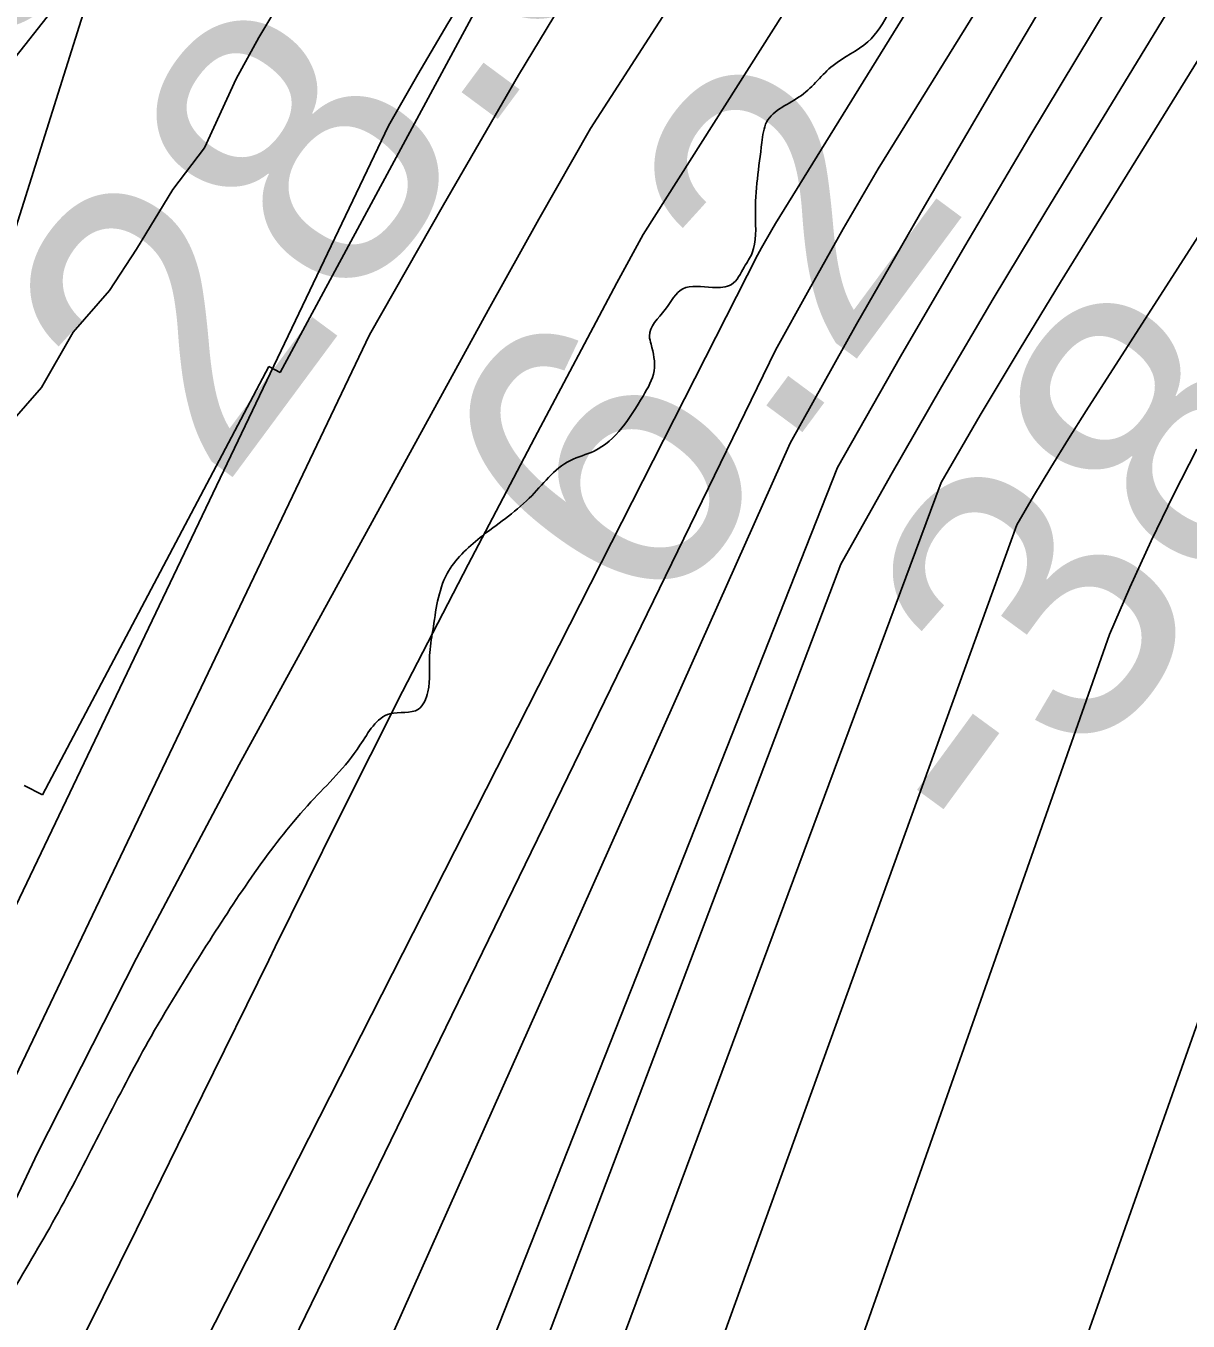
# Model space of a CAD drawing. Extents: x 3324104 to 3361979, y 612876 to 638273.
# Drawn here: x 3333961.1 to 3334230.6, y 622144.3 to 622444.7 of the extents above; entities that cross this region are included whole.
import ezdxf

# ---------------------------------------------------------------- set-up
doc = ezdxf.new("R2010")
doc.units = 0
for name, color, linetype in [('V-RIVR-EDGE', 7, 'Continuous'), ('V-RIVR-RANG', 7, 'Continuous'), ('V-ROAD-CNTR', 7, 'Continuous'), ('V-RRAP-RVMT', 7, 'Continuous'), ('V-SITE-VEGE', 7, 'Continuous'), ('V-TOPO-DPTH', 7, 'Continuous'), ('V-TOPO-MAJR', 7, 'Continuous'), ('V-TOPO-MINR', 7, 'Continuous'), ('V-TOPO-WATR', 7, 'Continuous')]:
    doc.layers.add(name, color=color, linetype=linetype)

msp = doc.modelspace()

# ---------------------------------------------------------------- linework, layer by layer
at = {"layer": 'V-RIVR-EDGE'}
msp.add_spline([(3334928.97, 623567.85), (3334918.71, 623560.2), (3334914.68, 623556.19), (3334911.74, 623548.52), (3334903.31, 623541.96), (3334897.46, 623537.59), (3334883.89, 623523.37), (3334877.3, 623516.44), (3334875.1, 623512.79), (3334874.72, 623510.23), (3334869.21, 623497.09), (3334851.98, 623477.02), (3334839.87, 623459.87), (3334820.45, 623439.82), (3334813.49, 623432.89), (3334808.72, 623428.15), (3334791.86, 623408.45), (3334776.46, 623388.75), (3334766.19, 623376.71), (3334752.99, 623361.39), (3334747.86, 623355.19), (3334743.82, 623348.25), (3334740.89, 623343.87), (3334732.1, 623337.31), (3334728.8, 623334.4), (3334724.77, 623329.29), (3334712.3, 623315.07), (3334705.34, 623307.04), (3334701.67, 623300.47), (3334697.25, 623288.42), (3334692.47, 623279.29), (3334670.85, 623254.12), (3334652.51, 623232.23), (3334641.14, 623216.91), (3334634.54, 623206.32), (3334620.97, 623189.18), (3334601.16, 623162.54), (3334593.83, 623152.69), (3334582.08, 623132.98), (3334567.04, 623111.08), (3334554.2, 623092.11), (3334532.19, 623061.45), (3334516.05, 623038.46), (3334501.73, 623013.64), (3334486.32, 622989.92), (3334474.96, 622976.42), (3334471.29, 622971.31), (3334468.71, 622964.01), (3334466.11, 622945.37), (3334458.39, 622929.31), (3334449.59, 622916.9), (3334437.49, 622903.41), (3334430.89, 622897.21), (3334429.42, 622893.92), (3334430.51, 622889.17), (3334430.13, 622884.78), (3334422.09, 622884.44), (3334418.06, 622881.52), (3334414.39, 622876.78), (3334408.87, 622862.17), (3334399.7, 622849.03), (3334390.17, 622835.53), (3334378.44, 622826.06), (3334363.06, 622813.66), (3334337.75, 622777.9), (3334331.13, 622762.57), (3334327.81, 622750.15), (3334323.78, 622746.5), (3334319.75, 622741.39), (3334312.78, 622733), (3334306.55, 622727.54), (3334299.94, 622714.39), (3334295.53, 622705.63), (3334291.88, 622705.27), (3334287.48, 622702.36), (3334279.79, 622694.34), (3334261.06, 622661.85), (3334258.85, 622655.27), (3334258.48, 622650.52), (3334256.27, 622646.14), (3334249.67, 622637.39), (3334242.68, 622620.59), (3334233.12, 622595.39), (3334227.97, 622581.88), (3334227.22, 622574.2), (3334223.91, 622567.63), (3334219.88, 622563.62), (3334214.74, 622557.05), (3334213.27, 622550.47), (3334212.51, 622539.88), (3334211.02, 622528.55), (3334205.89, 622523.08), (3334199.67, 622521.63), (3334192.36, 622521.65), (3334181.38, 622517.65), (3334175.51, 622506.7), (3334173.65, 622495.01), (3334174.34, 622480.02), (3334173.22, 622468.69), (3334165.51, 622456.28), (3334156.34, 622440.95), (3334148.28, 622435.49), (3334140.95, 622428.56), (3334132.89, 622422.37), (3334131.79, 622417.62), (3334130.28, 622400.8), (3334129.53, 622392.03), (3334127.69, 622388.75), (3334124.76, 622384.73), (3334120.37, 622384.01), (3334113.42, 622383.67), (3334109.39, 622378.92), (3334105.72, 622372.72), (3334106.08, 622370.89), (3334106.8, 622364.67), (3334104.22, 622358.83), (3334092.86, 622346.07), (3334087.37, 622343.89), (3334077.85, 622335.14), (3334066.49, 622326.03), (3334058.79, 622317.64), (3334055.47, 622304.48), (3334054.73, 622298.64), (3334054.34, 622290.23), (3334052.14, 622286.22), (3334045.55, 622285.14), (3334038.59, 622277.84), (3334027.23, 622264.71), (3334003.75, 622232.6), (3333990.17, 622210.33), (3333969.97, 622172), (3333947.58, 622134.04), (3333931.07, 622108.49), (3333921.53, 622095.36), (3333906.11, 622069.44), (3333885.18, 622030.74), (3333866.11, 622004.11), (3333836.74, 621954.1), (3333808.83, 621904.82), (3333789, 621866.49), (3333773.55, 621825.22), (3333764.35, 621802.58), (3333753.68, 621773.36), (3333750.32, 621746.32), (3333745.51, 621722.57), (3333743.29, 621710.51), (3333742.49, 621684.19), (3333742.81, 621665.91), (3333738.03, 621655.69), (3333731.42, 621640.35), (3333723.35, 621629.41), (3333720.4, 621621.37), (3333716.71, 621607.86), (3333712.63, 621581.55), (3333709.64, 621557.06), (3333708.86, 621537.32), (3333711.36, 621514.29), (3333711.7, 621504.05), (3333710.95, 621494.55), (3333705.08, 621484.33), (3333691.48, 621455.48), (3333683.75, 621436.13), (3333680.79, 621419.32), (3333677.82, 621402.51), (3333676.69, 621386.8), (3333678.84, 621369.25), (3333684.3, 621359), (3333685.75, 621355.34), (3333683.92, 621353.88), (3333681.35, 621349.13), (3333676.95, 621343.66), (3333671.06, 621329.79), (3333664.81, 621313.35), (3333662.97, 621308.24), (3333659.66, 621300.57), (3333655.97, 621286.69), (3333654.86, 621280.11), (3333652.29, 621278.66), (3333646.07, 621275.38), (3333642.77, 621270.27), (3333641.29, 621264.43), (3333642.01, 621259.31), (3333642, 621253.09), (3333639.78, 621245.06), (3333636.12, 621240.68), (3333634.64, 621234.47), (3333623.99, 621213.66), (3333608.54, 621175.68), (3333598.59, 621144.27), (3333594.52, 621124.9), (3333593.41, 621119.42), (3333588.28, 621113.59), (3333583.51, 621106.65), (3333577.64, 621096.43), (3333573.24, 621092.79), (3333568.85, 621090.24), (3333567.74, 621085.49), (3333565.53, 621077.45), (3333558.92, 621067.96), (3333558.55, 621064.68), (3333561.45, 621054.07), (3333560.32, 621041.64), (3333556.27, 621029.59), (3333554.8, 621025.94), (3333558.8, 621018.62), (3333564.63, 621010.19), (3333561.69, 621005.81), (3333557.67, 621003.27), (3333553.63, 620997.06), (3333546.64, 620979.17), (3333540.39, 620964.56), (3333533.77, 620947.4), (3333531.54, 620933.51), (3333527.86, 620925.11), (3333521.25, 620911.97), (3333515.75, 620906.5), (3333510.99, 620902.85), (3333508.41, 620894.82), (3333502.91, 620885.33), (3333500.32, 620874), (3333494.83, 620869.26), (3333490.43, 620866.72), (3333480.53, 620852.48), (3333474.29, 620841.9), (3333459.22, 620811.23), (3333451.52, 620799.92), (3333448.21, 620792.61), (3333444.9, 620782.75), (3333445.25, 620777.27), (3333447.42, 620768.86), (3333445.95, 620765.2), (3333442.66, 620764.85), (3333437.54, 620764.49), (3333431.68, 620759.39), (3333422.14, 620744.06), (3333414.41, 620723.61), (3333401.92, 620696.96), (3333396.42, 620690.02), (3333386.53, 620683.47), (3333377.37, 620672.89), (3333371.86, 620665.23), (3333365.63, 620658.3), (3333363.07, 620655.38), (3333362.69, 620651.36), (3333366.7, 620647.33), (3333367.42, 620644.04), (3333366.32, 620642.21), (3333361.2, 620641.13), (3333354.98, 620639.31), (3333350.58, 620631.28), (3333343.23, 620617.41), (3333342.11, 620608.64), (3333342.82, 620598.77), (3333340.98, 620591.83), (3333334.75, 620587.82), (3333330.35, 620583.45), (3333327.05, 620577.61), (3333323.76, 620575.79), (3333320.82, 620571.04), (3333318.98, 620565.56), (3333317.86, 620558.99), (3333320.77, 620553.13), (3333320.76, 620546.92), (3333316.73, 620541.81), (3333299.52, 620529.79), (3333291.45, 620522.5), (3333285.97, 620519.95), (3333281.94, 620517.04), (3333272.4, 620502.44), (3333265.42, 620489.66), (3333262.48, 620485.28), (3333258.81, 620477.25), (3333256.97, 620471.77), (3333260.96, 620459.33), (3333259.85, 620452.75), (3333255.8, 620444.72), (3333256.89, 620441.43), (3333262.72, 620434.1), (3333263.07, 620426.06), (3333261.24, 620423.51), (3333262.67, 620413.63), (3333262.66, 620408.52), (3333261.92, 620406.32), (3333256.07, 620405.61), (3333253.87, 620402.32), (3333258.98, 620396.83), (3333259.32, 620388.78), (3333259.31, 620385.13), (3333256.73, 620374.17), (3333251.23, 620369.8), (3333245.02, 620369.81), (3333242.09, 620367.99), (3333240.23, 620354.1), (3333243.49, 620342.4), (3333241.62, 620327.42), (3333235.75, 620318.66), (3333229.88, 620309.17), (3333223.29, 620302.97), (3333220.71, 620296.76), (3333219.96, 620286.89), (3333223.97, 620284.69), (3333227.62, 620283.22), (3333229.81, 620279.56), (3333228.33, 620275.18), (3333226.14, 620273.35), (3333218.46, 620273.37), (3333218.09, 620271.55), (3333218.43, 620260.58), (3333225.36, 620253.25), (3333228.64, 620249.59), (3333226.07, 620244.84), (3333215.81, 620234.63), (3333210.3, 620225.51), (3333208.81, 620213.45), (3333208.05, 620200.65), (3333209.83, 620184.57), (3333207.24, 620172.14), (3333199.15, 620150.23), (3333189.92, 620114.79), (3333184.75, 620095.07), (3333180.36, 620089.96), (3333175.2, 620073.89), (3333167.07, 620038.82), (3333162.3, 620030.06), (3333162.65, 620023.84), (3333163.7, 620004.83), (3333159.62, 619981.44), (3333146.75, 619951.87), (3333138.62, 619917.16), (3333131.98, 619891.22), (3333123.86, 619859.8), (3333118.71, 619847.39), (3333115.41, 619841.91), (3333113.14, 619813.41), (3333110.17, 619792.94), (3333103.19, 619781.26), (3333088.16, 619764.12), (3333080.84, 619760.12), (3333074.61, 619752.09), (3333073.5, 619748.07), (3333076.04, 619740.75), (3333075.3, 619736), (3333065.04, 619724.7), (3333062.1, 619720.68), (3333054.4, 619710.83), (3333044.08, 619676.86), (3333031.15, 619622.79), (3333019.73, 619586.27), (3333011.99, 619559.97), (3333004.97, 619532.2), (3333004.23, 619526.35), (3333007.5, 619517.21), (3333006.03, 619513.56), (3333002.35, 619504.79), (3332997.95, 619500.78), (3332994.65, 619495.31), (3332992.4, 619473.74), (3332989.42, 619449.26), (3332987.92, 619433.55), (3332988.61, 619417.83), (3332984.91, 619401.38), (3332980.12, 619386.41), (3332972.42, 619375.1), (3332966.88, 619354.27), (3332958.39, 619318.84), (3332949.88, 619279.01), (3332945.08, 619258.55), (3332945.79, 619249.41), (3332945.03, 619237.72), (3332939.51, 619223.84), (3332931.42, 619204.85), (3332929.91, 619185.85), (3332927.31, 619169.4), (3332922.14, 619148.95), (3332922.49, 619140.17), (3332924.3, 619133.59), (3332920.63, 619127.02), (3332919.51, 619119.34), (3332919.13, 619112.4), (3332916.91, 619099.98), (3332914.32, 619087.92), (3332905.11, 619060.89), (3332898.1, 619033.86), (3332892.56, 619012.3), (3332891.41, 618990.37), (3332890.3, 618984.16), (3332882.96, 618971.75), (3332878.52, 618949.83), (3332874.78, 618918.77), (3332873.6, 618882.22), (3332869.89, 618859.93), (3332865.82, 618842.76), (3332855.9, 618819.38), (3332845.58, 618785.41), (3332838.54, 618748.15), (3332836.99, 618714.15), (3332831.76, 618666.64), (3332832.42, 618639.23), (3332838.58, 618615.82), (3332848.01, 618586.55), (3332849.43, 618569.37), (3332847.54, 618545.97), (3332848.96, 618525.87), (3332853.23, 618480.16), (3332859.29, 618418), (3332861.03, 618383.64), (3332865.68, 618343.05), (3332869.61, 618305.75), (3332871.95, 618265.06)], degree=3, dxfattribs=at)
at = {"layer": 'V-ROAD-CNTR'}
msp.add_lwpolyline([(3334629.71, 623392.29), (3334574.27, 623303.75), (3334468.48, 623176.21), (3334394.87, 623051.3), (3334271.37, 622882.62), (3334173.67, 622760.96), (3334090.93, 622644.27), (3333987.27, 622488.25), (3333955.33, 622386.87), (3333888.79, 622257.83), (3333807.73, 622134.75), (3333728.11, 622030.65), (3333687.51, 621962.51), (3333656.93, 621906.65), (3333623.21, 621766.56), (3333599.99, 621542.37), (3333577.04, 621387.34), (3333525.51, 621199.98), (3333462.48, 621048.53), (3333413.43, 620946.35), (3333342.69, 620840.84), (3333310.24, 620790.87)], dxfattribs=at)
at = {"layer": 'V-RRAP-RVMT'}
for p, q in [((3334081.62, 622478.34), (3334020.07, 622364.32)), ((3334017.49, 622365.72), (3333964.96, 622266.33)), ((3334020.07, 622364.32), (3334017.49, 622365.72)), ((3333964.96, 622266.33), (3333960.69, 622268.51))]:
    msp.add_line(p, q, dxfattribs=at)
at = {"layer": 'V-SITE-VEGE'}
for p, q in [((3334021.45, 622452.64), (3334015.14, 622441.97)), ((3334015.14, 622441.97), (3334009.9, 622432.36)), ((3334009.9, 622432.36), (3334002.57, 622416.37)), ((3334002.57, 622416.37), (3333995.2, 622406.75)), ((3333995.2, 622406.75), (3333986.8, 622392.88)), ((3333986.8, 622392.88), (3333980.5, 622383.27)), ((3333980.5, 622383.27), (3333972.06, 622373.64)), ((3333972.06, 622373.64), (3333964.71, 622360.84)), ((3333964.71, 622360.84), (3333957.33, 622352.28))]:
    msp.add_line(p, q, dxfattribs=at)
at = {"layer": 'V-TOPO-DPTH'}
for points in [[(3333513.71, 620864.11), (3333764.04, 621607.46), (3334134.95, 622369.46), (3334142.73, 622383.57), (3334150.67, 622397.59), (3334158.73, 622411.55), (3334533.96, 623016.58), (3334545.48, 623031.24), (3334557.24, 623045.72), (3335076.2, 623670.27)], [(3333513.71, 620864.11), (3333764.04, 621607.46), (3334134.95, 622369.46), (3334142.73, 622383.57), (3334150.67, 622397.59), (3334158.73, 622411.55), (3334533.96, 623016.58), (3334545.48, 623031.24), (3334557.24, 623045.72), (3335076.2, 623670.27)], [(3335115.71, 623618.14), (3334628.92, 623064.97), (3334618.42, 623052.7), (3334608.15, 623040.26), (3334598.22, 623027.54), (3334588.52, 623014.64), (3334579.17, 623001.48), (3334570.05, 622988.17), (3334561.27, 622974.62), (3334552.73, 622960.93), (3334386.78, 622687.23), (3334346.09, 622620.54), (3334305.22, 622553.96), (3334264.24, 622487.45), (3334201.04, 622385.21), (3334191.66, 622369.82), (3334182.41, 622354.36), (3334173.35, 622338.78), (3333920.7, 621659.57)], [(3335115.71, 623618.14), (3334628.92, 623064.97), (3334618.42, 623052.7), (3334608.15, 623040.26), (3334598.22, 623027.54), (3334588.52, 623014.64), (3334579.17, 623001.48), (3334570.05, 622988.17), (3334561.27, 622974.62), (3334552.73, 622960.93), (3334386.78, 622687.23), (3334346.09, 622620.54), (3334305.22, 622553.96), (3334264.24, 622487.45), (3334201.04, 622385.21), (3334191.66, 622369.82), (3334182.41, 622354.36), (3334173.35, 622338.78), (3333920.7, 621659.57)], [(3333843.82, 621569.12), (3334149.32, 622342.23), (3334163.92, 622368.01), (3334178.82, 622393.61), (3334193.94, 622419.09), (3334211.84, 622448.87), (3334235.99, 622489.19), (3334260.04, 622529.57), (3334283.95, 622570.03), (3334307.77, 622610.55), (3334357.08, 622694.81), (3334544.16, 622997.59), (3334549.36, 623004.55), (3334554.73, 623011.37), (3334560.2, 623018.12), (3334677.98, 623160.02), (3334742.94, 623237.21), (3334808.57, 623313.81), (3334875.22, 623389.52)], [(3334875.22, 623389.52), (3334808.57, 623313.81), (3334742.94, 623237.21), (3334677.98, 623160.02), (3334560.2, 623018.12), (3334554.73, 623011.37), (3334549.36, 623004.55), (3334544.16, 622997.59), (3334357.08, 622694.81), (3334307.77, 622610.55), (3334283.95, 622570.03), (3334260.04, 622529.57), (3334235.99, 622489.19), (3334211.84, 622448.87), (3334193.94, 622419.09), (3334178.82, 622393.61), (3334163.92, 622368.01), (3334149.32, 622342.23), (3333843.82, 621569.12)], [(3333878.35, 621477.81), (3333890.69, 621505.51), (3333902.96, 621533.25), (3334190.87, 622328.93), (3334194.79, 622335.62), (3334198.78, 622342.28), (3334202.86, 622348.87), (3334207.01, 622355.43), (3334363.98, 622599.86), (3334442.66, 622720.84), (3334482.56, 622780.97), (3334522.73, 622840.91), (3334577.01, 622921.31), (3334590.45, 622940.77), (3334604.16, 622960.03), (3334618.28, 622978.99), (3334632.67, 622997.76), (3334823.25, 623240.91), (3334876.37, 623307.56), (3334930.19, 623373.62)], [(3333878.35, 621477.81), (3333890.69, 621505.51), (3333902.96, 621533.25), (3334190.87, 622328.93), (3334194.79, 622335.62), (3334198.78, 622342.28), (3334202.86, 622348.87), (3334207.01, 622355.43), (3334363.98, 622599.86), (3334442.66, 622720.84), (3334482.56, 622780.97), (3334522.73, 622840.91), (3334577.01, 622921.31), (3334590.45, 622940.77), (3334604.16, 622960.03), (3334618.28, 622978.99), (3334632.67, 622997.76), (3334823.25, 623240.91), (3334876.37, 623307.56), (3334930.19, 623373.62)], [(3334754.69, 623345.59), (3334705.09, 623284.06), (3334656.19, 623221.97), (3334607.77, 623159.5), (3334551.11, 623085.53), (3334531.59, 623059.61), (3334512.34, 623033.49), (3334493.51, 623007.08), (3334474.95, 622980.46), (3334104.22, 622396.27), (3334098.18, 622385.08), (3334079.05, 622349.07), (3334063.66, 622319.75), (3334048.48, 622290.34), (3334033.6, 622260.77), (3334018.92, 622231.1), (3334017.42, 622228.04), (3334002.11, 622196.78), (3333986.74, 622165.55), (3333971.31, 622134.35)], [(3334232.64, 622346.53), (3334227.25, 622335.93), (3334222.05, 622325.25), (3334217.14, 622314.43), (3334212.43, 622303.51), (3333939.58, 621528.3)], [(3334232.64, 622346.53), (3334227.25, 622335.93), (3334222.05, 622325.25), (3334217.14, 622314.43), (3334212.43, 622303.51), (3333939.58, 621528.3)]]:
    msp.add_lwpolyline(points, dxfattribs=at)
at = {"layer": 'V-TOPO-MAJR'}
for points in [[(3335201.95, 623551.78), (3334878.08, 623185.29), (3334840.45, 623141.44), (3334803.69, 623096.89), (3334768.24, 623051.29), (3334733.66, 623004.99), (3334705.66, 622966.35), (3334686, 622938.67), (3334666.7, 622910.75), (3334647.93, 622882.46), (3334629.52, 622853.93), (3334572.61, 622763.91), (3334525.63, 622690.44), (3334478.13, 622617.32), (3334429.85, 622544.7), (3334381.07, 622472.42), (3334282.44, 622327.95), (3334271.99, 622312.03), (3334261.95, 622295.88), (3333970.42, 621470.67)], [(3334648.28, 623369.27), (3334596.63, 623299.09), (3334545.37, 623228.62), (3334473.52, 623129.01), (3334458.61, 623108.04), (3334443.89, 623086.94), (3334125.27, 622553.57), (3334112.93, 622532.92), (3334102.19, 622515.25), (3334095.04, 622503.54), (3334087.85, 622491.86), (3334080.61, 622480.21), (3334073.33, 622468.59), (3334066.11, 622456.93), (3334058.99, 622445.21), (3334052.03, 622433.39), (3334045.17, 622421.52), (3333709.62, 621719.16)]]:
    msp.add_lwpolyline(points, dxfattribs=at)
at = {"layer": 'V-TOPO-MINR'}
for points in [[(3335004.81, 623679.91), (3334600.48, 623183.82), (3334582.48, 623161.33), (3334564.74, 623138.65), (3334547.39, 623115.66), (3334530.31, 623092.47), (3334513.56, 623069.04), (3334496.98, 623045.48), (3334480.67, 623021.75), (3334464.53, 622997.89), (3334092.07, 622420.89), (3334080.1, 622399.86), (3334068.32, 622378.71), (3334010.58, 622273.35), (3333986.79, 622228.5), (3333963.83, 622183.24), (3333942.13, 622137.37)], [(3335099.82, 623617.28), (3334725.11, 623196.54), (3334696.49, 623164.06), (3334668.1, 623131.39), (3334640.05, 623098.42), (3334612.24, 623065.25), (3334561.69, 623004.32), (3334559.36, 623001.44), (3334557.07, 622998.53), (3334554.85, 622995.56), (3334334.46, 622628.32), (3334302.51, 622574.69), (3334270.32, 622521.22), (3334237.97, 622467.84), (3334197.63, 622401.63), (3334185.45, 622381.35), (3334173.43, 622360.98), (3334161.66, 622340.47), (3334150.06, 622319.85), (3333883.24, 621616.57)], [(3335115.71, 623618.14), (3334628.92, 623064.97), (3334618.42, 623052.7), (3334608.15, 623040.26), (3334598.22, 623027.54), (3334588.52, 623014.64), (3334579.17, 623001.48), (3334570.05, 622988.17), (3334561.27, 622974.62), (3334552.73, 622960.93), (3334386.78, 622687.23), (3334346.09, 622620.54), (3334305.22, 622553.96), (3334264.24, 622487.45), (3334201.04, 622385.21), (3334191.66, 622369.82), (3334182.41, 622354.36), (3334173.35, 622338.78), (3333920.7, 621659.57)], [(3334790.43, 623497.63), (3334481.36, 623074.35), (3334477.52, 623069), (3334473.71, 623063.63), (3334469.98, 623058.2), (3334466.3, 623052.74), (3334452.17, 623031.47), (3334441.53, 623015.31), (3334430.99, 622999.08), (3334115.01, 622498.36), (3334111.39, 622492.54), (3334093.25, 622462.96), (3334075.38, 622433.21), (3334057.94, 622403.21), (3334040.77, 622373.05), (3333752.02, 621768.15), (3333740.48, 621744.73), (3333728.68, 621721.43), (3333722.99, 621710.42), (3333708.23, 621681.67), (3333693.6, 621652.86), (3333482.93, 621079.79)], [(3334868.27, 623404.65), (3334558.72, 623031.92), (3334550.11, 623021.31), (3334541.66, 623010.56), (3334262.5, 622561.44), (3334249.41, 622538.96), (3334233.5, 622511.7), (3334217.53, 622484.47), (3334201.5, 622457.27), (3334185.43, 622430.1), (3334169.49, 622402.86), (3334153.76, 622375.49), (3334138.37, 622347.94), (3333802.43, 621595.32), (3333580, 620973.55)], [(3334875.22, 623389.52), (3334808.57, 623313.81), (3334742.94, 623237.21), (3334677.98, 623160.02), (3334560.2, 623018.12), (3334554.73, 623011.37), (3334549.36, 623004.55), (3334544.16, 622997.59), (3334357.08, 622694.81), (3334307.77, 622610.55), (3334283.95, 622570.03), (3334260.04, 622529.57), (3334235.99, 622489.19), (3334211.84, 622448.87), (3334193.94, 622419.09), (3334178.82, 622393.61), (3334163.92, 622368.01), (3334149.32, 622342.23), (3333843.82, 621569.12)], [(3334930.19, 623373.62), (3334876.37, 623307.56), (3334823.25, 623240.91), (3334632.67, 622997.76), (3334618.28, 622978.99), (3334604.16, 622960.03), (3334590.45, 622940.77), (3334577.01, 622921.31), (3334522.73, 622840.91), (3334482.56, 622780.97), (3334442.66, 622720.84), (3334363.98, 622599.86), (3334207.01, 622355.43), (3334202.86, 622348.87), (3334198.78, 622342.28), (3334194.79, 622335.62), (3334190.87, 622328.93), (3333902.96, 621533.25), (3333890.69, 621505.51), (3333878.35, 621477.81)], [(3334754.69, 623345.59), (3334705.09, 623284.06), (3334656.19, 623221.97), (3334607.77, 623159.5), (3334551.11, 623085.53), (3334531.59, 623059.61), (3334512.34, 623033.49), (3334493.51, 623007.08), (3334474.95, 622980.46), (3334104.22, 622396.27), (3334098.18, 622385.08), (3334079.05, 622349.07), (3334063.66, 622319.75), (3334048.48, 622290.34), (3334033.6, 622260.77), (3334018.92, 622231.1), (3334017.42, 622228.04), (3334002.11, 622196.78), (3333986.74, 622165.55), (3333971.31, 622134.35)], [(3334776.45, 623340.65), (3334554.67, 623063.64), (3334539.29, 623044.04), (3334524.18, 623024.23), (3334509.46, 623004.13), (3334134.97, 622398.88), (3334134.11, 622397.37), (3334131.73, 622393.23), (3334130.78, 622391.52), (3333746.1, 621634.52), (3333742.45, 621626.79), (3333738.85, 621619.03), (3333529, 620965.76)], [(3334397.32, 623092.6), (3334166.27, 622744.49), (3334138.21, 622702.08), (3334110.25, 622659.6), (3334082.43, 622617.04), (3334054.7, 622574.41), (3334019.54, 622520.17), (3334009.25, 622504.77), (3333998.68, 622489.56), (3333987.69, 622474.66), (3333976.43, 622459.96), (3333790.95, 622224.74), (3333784.32, 622220.35), (3333777.76, 622218.58), (3333771.31, 622220.73), (3333764.94, 622225.49), (3333761.01, 622234.43), (3333759.35, 622243.36)], [(3334232.64, 622346.53), (3334227.25, 622335.93), (3334222.05, 622325.25), (3334217.14, 622314.43), (3334212.43, 622303.51), (3333939.58, 621528.3)]]:
    msp.add_lwpolyline(points, dxfattribs=at)
at = {"layer": 'V-TOPO-WATR'}
msp.add_lwpolyline([(3335076.2, 623670.27), (3334557.24, 623045.72), (3334545.48, 623031.24), (3334533.96, 623016.58), (3334158.73, 622411.55), (3334150.67, 622397.59), (3334142.73, 622383.57), (3334134.95, 622369.46), (3333764.04, 621607.46), (3333513.71, 620864.11)], dxfattribs=at)

# ---------------------------------------------------------------- texts
at = {"layer": 'V-RIVR-RANG'}
for s, rotation, p in [('33.6', 53.4983, (3333924.75, 622394.21)), ('28.8', 53.4983, (3334006.38, 622336.41)), ('6.2', 53.4983, (3334106.68, 622303.83)), ('-38', 53.779, (3334189.36, 622246.77))]:
    msp.add_text(s, height=67, rotation=rotation, dxfattribs=at).set_placement(p)

doc.saveas('drawing.dxf')
